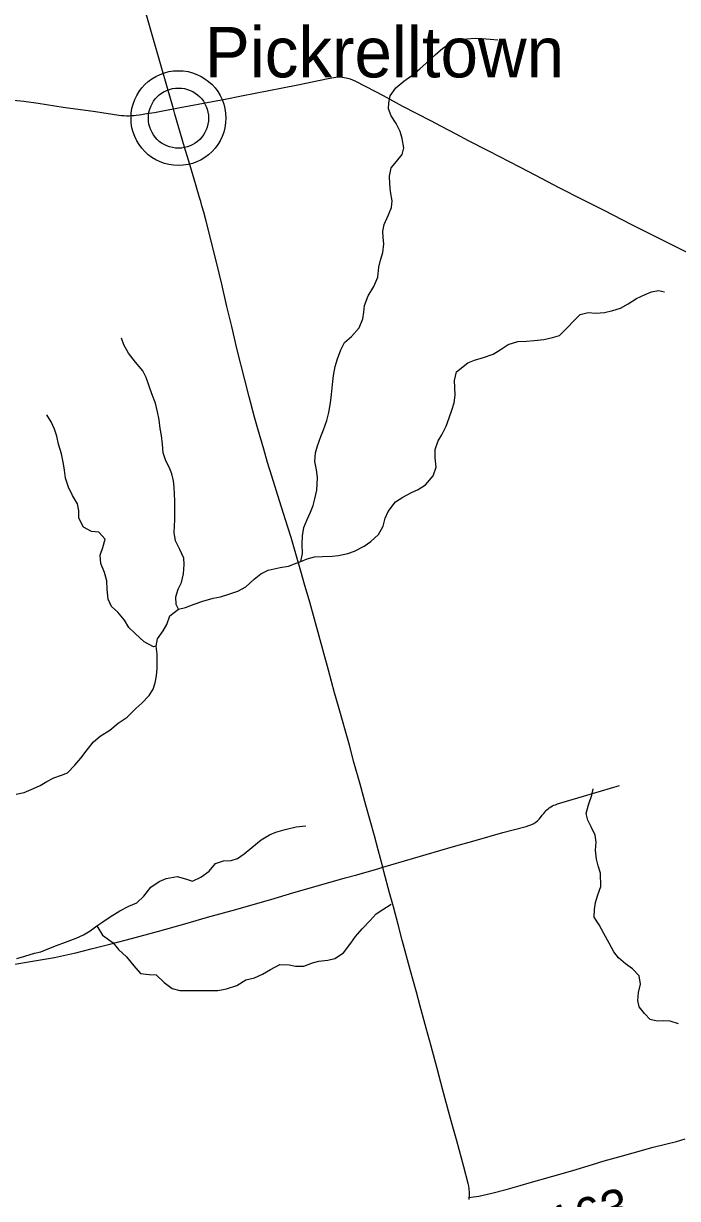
# Model space of a CAD drawing. Extents: x 0 to 1101, y 0 to 440.
# Drawn here: x 845.685 to 846.711, y 379.047 to 380.89 of the extents above; entities that cross this region are included whole.
import ezdxf

# ---------------------------------------------------------------- set-up
doc = ezdxf.new("R2010")
doc.units = 0
for name, color, linetype in [('GM_X_County_Road', 7, 'Continuous'), ('GM_X_Minor_River', 7, 'Continuous'), ('GM_X_Township_Road', 7, 'Continuous'), ('GM_X_Township_Road_Text', 7, 'Continuous'), ('GM_X_Unincorporated', 7, 'Continuous'), ('GM_X_Unincorporated_Location', 7, 'Continuous'), ('GM_X_Unincorporated_Text', 7, 'Continuous')]:
    doc.layers.add(name, color=color, linetype=linetype)

msp = doc.modelspace()

# ---------------------------------------------------------------- linework, layer by layer
at = {"layer": 'GM_X_County_Road'}
for points in [[(845.9202, 380.7556), (845.9178, 380.7632), (845.9116, 380.7846), (845.8878, 380.8684), (845.8678, 380.9382)], [(845.669, 380.7696), (845.6851, 380.7678), (845.7079, 380.7645), (845.7472, 380.7584), (845.7976, 380.7514), (845.8343, 380.7459), (845.8383, 380.7455), (845.8424, 380.7452), (845.8466, 380.745), (845.8508, 380.745), (845.8539, 380.7452), (845.8585, 380.7454), (845.8615, 380.7457), (845.8664, 380.7463), (845.8699, 380.7468), (845.878, 380.7482), (845.8903, 380.7502), (845.906, 380.7531), (845.9202, 380.7556), (845.9308, 380.7577), (845.9812, 380.7673), (846.0009, 380.771), (846.0266, 380.7759), (846.0912, 380.7885), (846.1149, 380.7932), (846.1629, 380.8033), (846.1746, 380.8054), (846.1784, 380.8058), (846.1847, 380.8055), (846.191, 380.8044), (846.1971, 380.8026), (846.2046, 380.7995), (846.2219, 380.7908), (846.2488, 380.7765), (846.2795, 380.7602), (846.323, 380.7375), (846.34, 380.7285), (846.3631, 380.7163), (846.3824, 380.7063), (846.4144, 380.6897), (846.4629, 380.6646), (846.4877, 380.6517), (846.5247, 380.6326), (846.5618, 380.6138), (846.595, 380.5969), (846.6387, 380.5745), (846.6803, 380.5535), (846.7098, 380.5388), (846.7552, 380.5158)], [(846.3836, 379.0451), (846.384, 379.0483), (846.3842, 379.0507), (846.3842, 379.0558), (846.3836, 379.062), (846.3831, 379.0659), (846.3823, 379.0704), (846.3754, 379.0965), (846.3643, 379.1371), (846.3572, 379.1628), (846.3532, 379.1778), (846.3426, 379.2168), (846.3336, 379.2504), (846.3241, 379.2858), (846.3166, 379.314), (846.3072, 379.3482), (846.301, 379.3703), (846.2918, 379.4039), (846.279, 379.4518), (846.2725, 379.4765), (846.265, 379.5041), (846.2591, 379.5263), (846.2502, 379.5598), (846.2485, 379.5664), (846.2412, 379.5934), (846.2352, 379.6156), (846.222, 379.6635), (846.2129, 379.6964), (846.2031, 379.7311), (846.1959, 379.7575), (846.1787, 379.8185), (846.1727, 379.84), (846.1631, 379.8753), (846.1337, 379.9818), (846.1253, 380.0117), (846.121, 380.0271), (846.1122, 380.0576), (846.1044, 380.0832), (846.0993, 380.0994), (846.0926, 380.121), (846.0865, 380.1412), (846.0744, 380.1796), (846.0678, 380.2013), (846.0617, 380.2221), (846.0522, 380.2537), (846.047, 380.2722), (846.0387, 380.304), (846.0318, 380.3305), (846.02, 380.378), (846.0114, 380.4143), (846.004, 380.4457), (845.9957, 380.4807), (845.9915, 380.4982), (845.9858, 380.5218), (845.9713, 380.5796), (845.9676, 380.5936), (845.9648, 380.6038), (845.963, 380.6104), (845.9606, 380.6184), (845.9551, 380.6364), (845.9457, 380.6686), (845.9372, 380.6959), (845.9224, 380.7475), (845.9202, 380.7556)]]:
    msp.add_lwpolyline(points, dxfattribs=at)
at = {"layer": 'GM_X_Minor_River'}
for points in [[(846.1197, 380.0456), (846.1222, 380.0581), (846.122, 380.0729), (846.1226, 380.0858), (846.1247, 380.099), (846.1298, 380.1118), (846.1352, 380.1231), (846.1392, 380.1337), (846.142, 380.1443), (846.1448, 380.1579), (846.1453, 380.1674), (846.1458, 380.1776), (846.1445, 380.1898), (846.1416, 380.2027), (846.143, 380.2164), (846.1462, 380.227), (846.1513, 380.2417), (846.1556, 380.2523), (846.1604, 380.267), (846.1639, 380.2795), (846.1664, 380.2946), (846.1677, 380.3079), (846.1695, 380.3234), (846.1708, 380.3374), (846.1737, 380.3514), (846.1772, 380.3639), (846.1824, 380.3779), (846.1882, 380.3892), (846.1993, 380.3985), (846.2113, 380.4124), (846.2172, 380.4263), (846.2184, 380.4366), (846.2197, 380.4472), (846.2252, 380.4623), (846.2345, 380.4773), (846.2408, 380.492), (846.2422, 380.5076), (846.245, 380.5185), (846.2485, 380.5306), (846.2499, 380.5439), (846.2489, 380.5538), (846.2486, 380.564), (846.2507, 380.5742), (846.2573, 380.5897), (846.262, 380.601), (846.2633, 380.6113), (846.2605, 380.6261), (846.2595, 380.6383), (846.2589, 380.65), (846.2617, 380.6633), (846.2698, 380.673), (846.2787, 380.6843), (846.2815, 380.6945), (846.279, 380.709), (846.2758, 380.72), (846.2695, 380.7326), (846.2617, 380.7449), (846.2573, 380.756), (846.2578, 380.7654), (846.2599, 380.776), (846.2688, 380.7888), (846.2814, 380.7989), (846.2941, 380.8078), (846.3063, 380.8187), (846.3163, 380.8276), (846.3305, 380.8407), (846.3428, 380.8508), (846.3546, 380.859), (846.3683, 380.8637), (846.3801, 380.8654), (846.3934, 380.8668), (846.4044, 380.8662), (846.4169, 380.8649), (846.4286, 380.864)], [(846.3526, 380.2711), (846.3569, 380.2832), (846.3601, 380.2945), (846.3618, 380.3066), (846.3616, 380.3188), (846.361, 380.3298), (846.3638, 380.3434), (846.3815, 380.3576), (846.3921, 380.3616), (846.4062, 380.3656), (846.4214, 380.3711), (846.4325, 380.3778), (846.4451, 380.3859), (846.4604, 380.3906), (846.4736, 380.3916), (846.4858, 380.3922), (846.501, 380.3939), (846.5147, 380.3971), (846.5253, 380.4003), (846.5376, 380.4123), (846.548, 380.4232), (846.558, 380.4333), (846.5705, 380.4365), (846.5823, 380.4352), (846.5963, 380.4365), (846.6092, 380.4394), (846.6214, 380.443), (846.6333, 380.4497), (846.6463, 380.4582), (846.66, 380.4645), (846.6699, 380.4689), (846.6806, 380.4706), (846.6904, 380.4686)], [(845.928, 379.9709), (845.9244, 379.9785), (845.9238, 379.9903), (845.9273, 380.0024), (845.9328, 380.0129), (845.9356, 380.0265), (845.937, 380.0409), (845.9364, 380.0512), (845.9301, 380.0646), (845.9235, 380.0783), (845.921, 380.0913), (845.9215, 380.1019), (845.922, 380.1113), (845.9222, 380.1208), (845.922, 380.1318), (845.9221, 380.1413), (845.9218, 380.1508), (845.9213, 380.1626), (845.9199, 380.1725), (845.9174, 380.1835), (845.9133, 380.1938), (845.9082, 380.2038), (845.9038, 380.2163), (845.9029, 380.23), (845.9012, 380.2433), (845.8994, 380.2543), (845.8977, 380.268), (845.8952, 380.2806), (845.892, 380.2939), (845.8861, 380.3088), (845.8818, 380.3206), (845.877, 380.3344), (845.8722, 380.345), (845.8607, 380.3585), (845.8495, 380.3723), (845.8421, 380.3857), (845.8388, 380.396)], [(845.6731, 379.6808), (845.686, 379.6836), (845.7005, 379.6895), (845.7108, 379.6947), (845.7215, 379.701), (845.7322, 379.7065), (845.7443, 379.7109), (845.7539, 379.7142), (845.7654, 379.7265), (845.775, 379.7374), (845.7847, 379.7505), (845.7944, 379.7629), (845.8051, 379.7719), (845.8204, 379.7815), (845.8331, 379.7923), (845.8472, 379.8016), (845.861, 379.8151), (845.8706, 379.8237), (845.8822, 379.8357), (845.8884, 379.8458), (845.8916, 379.8556), (845.8932, 379.8666), (845.8945, 379.878), (845.8947, 379.8882), (845.8945, 379.9004), (845.8927, 379.9129), (845.8952, 379.9247), (845.9041, 379.9371), (845.9095, 379.9468), (845.9143, 379.9608), (845.928, 379.9709), (845.9387, 379.9737), (845.9524, 379.9789), (845.9661, 379.9836), (845.9821, 379.9883), (845.9939, 379.9904), (846.0084, 379.9952), (846.0209, 379.9995), (846.0335, 380.0058), (846.0466, 380.0181), (846.0573, 380.0267), (846.0684, 380.0323), (846.0779, 380.0344), (846.0874, 380.0362), (846.1003, 380.0386), (846.1098, 380.0423), (846.1197, 380.0456), (846.1297, 380.05), (846.1414, 380.0532), (846.1536, 380.0538), (846.1691, 380.0544), (846.179, 380.0554), (846.1934, 380.0582), (846.2041, 380.0618), (846.219, 380.0696), (846.2297, 380.0774), (846.2416, 380.0882), (846.249, 380.101), (846.2522, 380.1139), (846.2569, 380.1241), (846.2681, 380.1395), (846.28, 380.1469), (846.2933, 380.1539), (846.3036, 380.1587), (846.3155, 380.1661), (846.3274, 380.1804), (846.3322, 380.194), (846.3305, 380.2084), (846.3307, 380.2217), (846.335, 380.2349), (846.3408, 380.2447), (846.3478, 380.2583), (846.3526, 380.2711)], [(845.8927, 379.9129), (845.8886, 379.9118), (845.8743, 379.9196), (845.86, 379.9331), (845.8503, 379.9424), (845.8433, 379.9538), (845.8328, 379.9665), (845.8231, 379.9754), (845.8176, 379.9868), (845.8159, 380.0017), (845.8157, 380.0153), (845.8121, 380.0287), (845.8059, 380.0424), (845.8053, 380.0557), (845.8092, 380.0678), (845.8128, 380.081), (845.8031, 380.0918), (845.7914, 380.0931), (845.779, 380.0997), (845.7716, 380.1135), (845.7714, 380.1252), (845.7697, 380.1363), (845.7619, 380.1493), (845.7556, 380.1626), (845.7509, 380.1764), (845.7492, 380.1893), (845.7474, 380.1992), (845.7442, 380.2148), (845.7399, 380.23), (845.737, 380.2426), (845.7334, 380.2536), (845.7282, 380.2651), (845.7216, 380.2758)], [(846.7121, 379.3205), (846.6993, 379.3248), (846.6891, 379.3253), (846.6788, 379.3251), (846.6679, 379.3272), (846.6589, 379.3368), (846.6507, 379.3475), (846.6482, 379.357), (846.6495, 379.3699), (846.6524, 379.3828), (846.6507, 379.3957), (846.6398, 379.4069), (846.629, 379.415), (846.6181, 379.4242), (846.6107, 379.4338), (846.6033, 379.4472), (846.5951, 379.4625), (846.5877, 379.4759), (846.58, 379.4881), (846.5805, 379.4999), (846.5822, 379.5109), (846.5854, 379.523), (846.5901, 379.5362), (846.5897, 379.5571), (846.5864, 379.5685), (846.5835, 379.5788), (846.5822, 379.5928), (846.5828, 379.6057), (846.5814, 379.6164), (846.5759, 379.6286), (846.57, 379.64), (846.5675, 379.6503), (846.5711, 379.6643), (846.5762, 379.6794), (846.5783, 379.6893)], [(845.6743, 379.4231), (845.6869, 379.4267), (845.7021, 379.4315), (845.712, 379.4336), (845.7246, 379.4387), (845.7364, 379.4435), (845.7505, 379.449), (845.7673, 379.4548), (845.7787, 379.4604), (845.7894, 379.4663), (845.7998, 379.4745), (845.8093, 379.4804), (845.8208, 379.4886), (845.8361, 379.4979), (845.8502, 379.5053), (845.8624, 379.5104), (845.8736, 379.5209), (845.8848, 379.5351), (845.8974, 379.5441), (845.9084, 379.5485), (845.9259, 379.5516), (845.9391, 379.548), (845.9497, 379.5445), (845.9631, 379.5507), (845.9761, 379.56), (845.9861, 379.572), (845.9987, 379.5764), (846.0108, 379.5766), (846.0203, 379.5799), (846.031, 379.5873), (846.0429, 379.597), (846.0575, 379.609), (846.0709, 379.6171), (846.0804, 379.6215), (846.0953, 379.6255), (846.1127, 379.6294), (846.1275, 379.6311)], [(845.7998, 379.4745), (845.8087, 379.4599), (845.8255, 379.4479), (845.8341, 379.4372), (845.8465, 379.426), (845.858, 379.4118), (845.8681, 379.3995), (845.8817, 379.3978), (845.8927, 379.3977), (845.9054, 379.3854), (845.9178, 379.3761), (845.9298, 379.3732), (845.9427, 379.3727), (845.9545, 379.3729), (845.9674, 379.3731), (845.9791, 379.3729), (845.9897, 379.3732), (846.0034, 379.3756), (846.0194, 379.3807), (846.0336, 379.3896), (846.0469, 379.3928), (846.0595, 379.3987), (846.0721, 379.4061), (846.087, 379.4139), (846.1017, 379.4133), (846.1116, 379.4109), (846.1244, 379.4111), (846.1382, 379.4162), (846.1481, 379.4191), (846.1621, 379.4204), (846.1731, 379.4229), (846.1869, 379.4318), (846.1985, 379.4472), (846.2058, 379.4578), (846.2162, 379.4694), (846.2285, 379.4825), (846.2382, 379.4933), (846.2485, 379.5), (846.2615, 379.5086)]]:
    msp.add_lwpolyline(points, dxfattribs=at)
at = {"layer": 'GM_X_Township_Road'}
for points in [[(845.6561, 379.4114), (845.6926, 379.4178), (845.7336, 379.4249), (845.7476, 379.4276), (845.7572, 379.4297), (845.7669, 379.4321), (845.7789, 379.4353), (845.7909, 379.4385), (845.8223, 379.446), (845.8541, 379.4544), (845.8948, 379.4656), (845.9377, 379.4776), (845.9735, 379.4878), (846.0178, 379.5001), (846.0453, 379.5078), (846.0726, 379.5158), (846.1089, 379.5265), (846.14, 379.5353), (846.1895, 379.5494), (846.2074, 379.5545), (846.242, 379.5645), (846.2485, 379.5664), (846.2951, 379.5798), (846.3595, 379.5986), (846.3935, 379.6083), (846.4365, 379.6207), (846.4731, 379.6304), (846.4776, 379.6319), (846.4819, 379.6335), (846.4853, 379.6351), (846.4883, 379.6371), (846.4911, 379.6393), (846.4935, 379.6417), (846.4958, 379.6442), (846.4986, 379.6477), (846.5011, 379.6508), (846.5042, 379.6546), (846.5056, 379.6562), (846.5075, 379.658), (846.5092, 379.6594), (846.5117, 379.6611), (846.5148, 379.6628), (846.5167, 379.6636), (846.5191, 379.6644), (846.5226, 379.6656), (846.5773, 379.6821), (846.6197, 379.6946)], [(846.384, 379.0483), (846.3907, 379.0491), (846.395, 379.0498), (846.3988, 379.0506), (846.4195, 379.0553), (846.4417, 379.061), (846.4639, 379.067), (846.4782, 379.0711), (846.5153, 379.0815), (846.5463, 379.0908), (846.5771, 379.1002), (846.5955, 379.1058), (846.6243, 379.1137), (846.641, 379.1183), (846.6727, 379.1272), (846.692, 379.1319), (846.7089, 379.136), (846.7225, 379.1403)]]:
    msp.add_lwpolyline(points, dxfattribs=at)
at = {"layer": 'GM_X_Unincorporated'}
for radius in [0.0744, 0.0472]:
    msp.add_circle((845.9279, 380.7412), radius, dxfattribs=at)
at = {"layer": 'GM_X_Unincorporated_Location'}
msp.add_line((845.9279, 380.7412), (845.9279, 380.7412), dxfattribs=at)

# ---------------------------------------------------------------- texts
at = {"layer": 'GM_X_Township_Road_Text'}
msp.add_text('T-163', height=0.05682, rotation=15.9454, dxfattribs=at).set_placement((846.4497, 378.9562))
at = {"layer": 'GM_X_Unincorporated_Text'}
msp.add_text('Pickrelltown', height=0.078977, rotation=0, dxfattribs=at).set_placement((845.9693, 380.8051))

doc.saveas('drawing.dxf')
